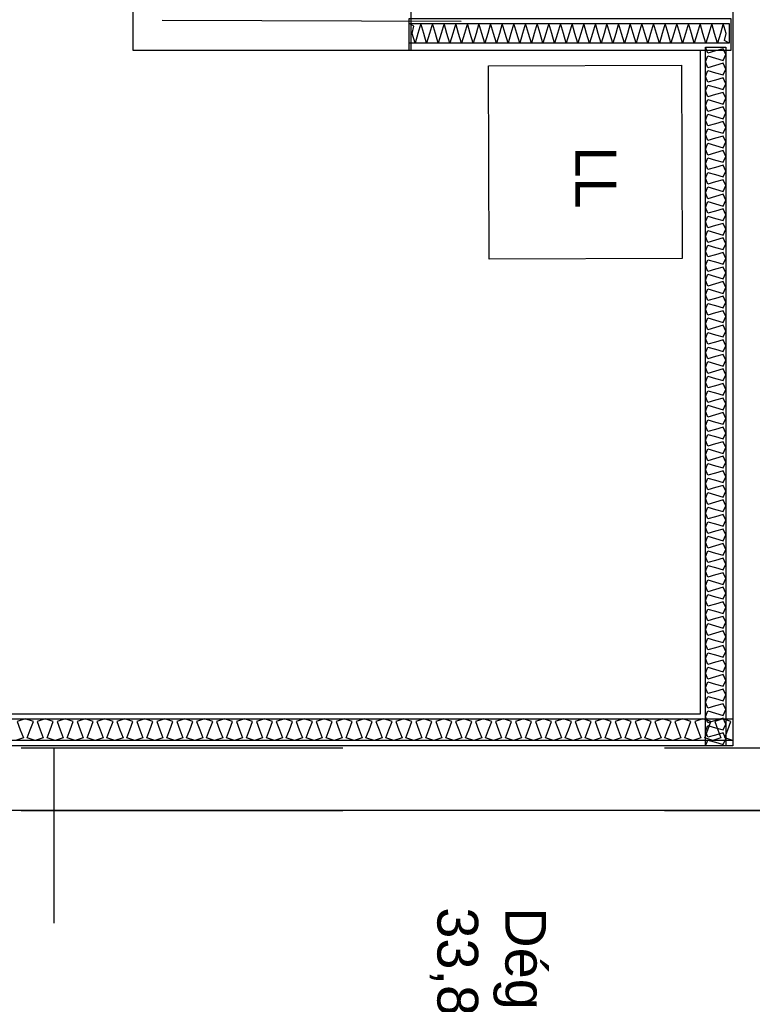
# Model space of a CAD drawing. Header units: millimetres. Extents: x -15 to 127, y -65 to 67.
# Tile 421 of 476: x 111.795 to 112.022, y 29.974 to 30.28. Entities that reach past the tile are written whole.
import ezdxf

# ---------------------------------------------------------------- set-up
doc = ezdxf.new("R2010")
doc.units = ezdxf.units.MM
doc.header["$MEASUREMENT"] = 0
doc.linetypes.add('PC_DASH_1', pattern=[0.638889, 0.277778, -0.083333, 0.055556, -0.083333, 0.055556, -0.083333])
doc.linetypes.add('PC_DASH_2', pattern=[0.125, 0.055556, -0.069444])
doc.layers.add('Calque 5', color=7, linetype='Continuous')
doc.styles.get("Standard").update_dxf_attribs({"font": 'BKANT.TTF'})

msp = doc.modelspace()

# ---------------------------------------------------------------- linework, layer by layer
at = {"layer": 'Calque 5', "color": 0}
for p, q in [((112.01638, 30.37379), (112.01638, 30.0546)), ((112.01638, 30.37379), (112.01638, 30.0546)), ((112.00638, 30.0646), (112.00638, 30.27064)), ((112.00638, 30.0646), (112.00638, 30.27064)), ((111.33444, 30.0646), (112.00638, 30.0646)), ((111.33444, 30.0646), (112.00638, 30.0646)), ((112.01638, 30.0546), (111.33444, 30.0546)), ((112.01638, 30.0546), (111.33444, 30.0546))]:
    msp.add_line(p, q, dxfattribs=at)
at = {"layer": 'Calque 5', "color": 0, "linetype": 'PC_DASH_1'}
msp.add_line((111.83906, 30.28007), (111.93201, 30.27973), dxfattribs=at)
msp.add_line((111.83906, 30.28007), (111.93201, 30.27973), dxfattribs=at)
at = {"layer": 'Calque 5', "color": 0, "linetype": 'PC_DASH_2'}
for p, q in [((111.79516, 30.05399), (114.55187, 30.05399)), ((111.79516, 30.05399), (114.55187, 30.05399)), ((111.80548, 27.39953), (111.80548, 30.05399)), ((111.80548, 27.39953), (111.80548, 30.05399)), ((111.79516, 30.03452), (114.55187, 30.03452)), ((111.79516, 30.03452), (114.55187, 30.03452))]:
    msp.add_line(p, q, dxfattribs=at)
at = {"layer": 'Calque 5', "color": 0}
for points in [[(111.9931, 30.99991), (111.9931, 30.99172), (111.99557, 30.9777), (112.01638, 30.97755), (112.01638, 30.39586), (112.01638, 30.39586), (112.01638, 30.37386), (112.01638, 30.37386), (112.01638, 30.0546), (111.33444, 30.0546), (111.33444, 30.08953), (111.32015, 30.09206), (111.31444, 30.09206), (111.31444, 30.0546), (111.22393, 30.0546), (111.22321, 29.84742)], [(111.9931, 30.99991), (111.9931, 30.99172), (111.99557, 30.9777), (112.01638, 30.97755), (112.01638, 30.39586), (112.01638, 30.39586), (112.01638, 30.37386), (112.01638, 30.37386), (112.01638, 30.0546), (111.33444, 30.0546), (111.33444, 30.08953), (111.32015, 30.09206), (111.31444, 30.09206), (111.31444, 30.0546), (111.22393, 30.0546), (111.22321, 29.84742)], [(111.24321, 29.84979), (111.24393, 30.0346), (112.15924, 30.0346), (112.15924, 30.0546), (112.03738, 30.0546), (112.03684, 30.6806), (112.05177, 30.6806), (112.05388, 30.69251), (112.05394, 30.70132), (112.03745, 30.70132), (112.03738, 30.99991), (111.9931, 30.99991)], [(111.24321, 29.84979), (111.24393, 30.0346), (112.15924, 30.0346), (112.15924, 30.0546), (112.03738, 30.0546), (112.03684, 30.6806), (112.05177, 30.6806), (112.05388, 30.69251), (112.05394, 30.70132), (112.03745, 30.70132), (112.03738, 30.99991), (111.9931, 30.99991)], [(112.0158, 30.28064), (112.0158, 30.27064), (111.9158, 30.27064), (111.9158, 30.28064), (112.0158, 30.28064)], [(112.0158, 30.28064), (112.0158, 30.27064), (111.9158, 30.27064), (111.9158, 30.28064), (112.0158, 30.28064)], [(112.01527, 30.27296), (111.9158, 30.27296), (111.9158, 30.279), (112.01527, 30.279), (112.01527, 30.27296)], [(112.01527, 30.27296), (112.01382, 30.27372), (112.01437, 30.27598), (112.01346, 30.279), (112.01256, 30.27598), (112.01166, 30.27296), (112.01075, 30.27598), (112.00985, 30.279), (112.00894, 30.27598), (112.00804, 30.27296), (112.00713, 30.27598), (112.00623, 30.279), (112.00533, 30.27598), (112.00442, 30.27296), (112.00352, 30.27598), (112.00261, 30.279), (112.00171, 30.27598), (112.0008, 30.27296), (111.9999, 30.27598), (111.99899, 30.279), (111.99809, 30.27598), (111.99719, 30.27296), (111.99628, 30.27598), (111.99538, 30.279), (111.99447, 30.27598), (111.99357, 30.27296), (111.99266, 30.27598), (111.99176, 30.279), (111.99086, 30.27598), (111.98995, 30.27296), (111.98905, 30.27598), (111.98814, 30.279), (111.98724, 30.27598), (111.98633, 30.27296), (111.98543, 30.27598), (111.98453, 30.279), (111.98362, 30.27598), (111.98272, 30.27296), (111.98181, 30.27598), (111.98091, 30.279), (111.98, 30.27598), (111.9791, 30.27296), (111.9782, 30.27598), (111.97729, 30.279), (111.97639, 30.27598), (111.97548, 30.27296), (111.97458, 30.27598), (111.97367, 30.279), (111.97277, 30.27598), (111.97187, 30.27296), (111.97096, 30.27598), (111.97006, 30.279), (111.96915, 30.27598), (111.96825, 30.27296), (111.96734, 30.27598), (111.96644, 30.279), (111.96553, 30.27598), (111.96463, 30.27296), (111.96373, 30.27598), (111.96282, 30.279), (111.96192, 30.27598), (111.96101, 30.27296), (111.96011, 30.27598), (111.9592, 30.279), (111.9583, 30.27598), (111.9574, 30.27296), (111.95649, 30.27598), (111.95559, 30.279), (111.95468, 30.27598), (111.95378, 30.27296), (111.95287, 30.27598), (111.95197, 30.279), (111.95107, 30.27598), (111.95016, 30.27296), (111.94926, 30.27598), (111.94835, 30.279), (111.94745, 30.27598), (111.94654, 30.27296), (111.94564, 30.27598), (111.94474, 30.279), (111.94383, 30.27598), (111.94293, 30.27296), (111.94202, 30.27598), (111.94112, 30.279), (111.94021, 30.27598), (111.93931, 30.27296), (111.93841, 30.27598), (111.9375, 30.279), (111.9366, 30.27598), (111.93569, 30.27296), (111.93479, 30.27598), (111.93388, 30.279), (111.93298, 30.27598), (111.93208, 30.27296), (111.93117, 30.27598), (111.93027, 30.279), (111.92936, 30.27598), (111.92846, 30.27296), (111.92755, 30.27598), (111.92665, 30.279), (111.92574, 30.27598), (111.92484, 30.27296), (111.92394, 30.27598), (111.92303, 30.279), (111.92213, 30.27598), (111.92122, 30.27296), (111.92032, 30.27598), (111.91941, 30.279), (111.91851, 30.27598), (111.91761, 30.27296), (111.9167, 30.27598), (111.91725, 30.27825), (111.9158, 30.279)], [(112.01527, 30.27296), (111.9158, 30.27296), (111.9158, 30.279), (112.01527, 30.279), (112.01527, 30.27296)], [(112.01527, 30.27296), (112.01382, 30.27372), (112.01437, 30.27598), (112.01346, 30.279), (112.01256, 30.27598), (112.01166, 30.27296), (112.01075, 30.27598), (112.00985, 30.279), (112.00894, 30.27598), (112.00804, 30.27296), (112.00713, 30.27598), (112.00623, 30.279), (112.00533, 30.27598), (112.00442, 30.27296), (112.00352, 30.27598), (112.00261, 30.279), (112.00171, 30.27598), (112.0008, 30.27296), (111.9999, 30.27598), (111.99899, 30.279), (111.99809, 30.27598), (111.99719, 30.27296), (111.99628, 30.27598), (111.99538, 30.279), (111.99447, 30.27598), (111.99357, 30.27296), (111.99266, 30.27598), (111.99176, 30.279), (111.99086, 30.27598), (111.98995, 30.27296), (111.98905, 30.27598), (111.98814, 30.279), (111.98724, 30.27598), (111.98633, 30.27296), (111.98543, 30.27598), (111.98453, 30.279), (111.98362, 30.27598), (111.98272, 30.27296), (111.98181, 30.27598), (111.98091, 30.279), (111.98, 30.27598), (111.9791, 30.27296), (111.9782, 30.27598), (111.97729, 30.279), (111.97639, 30.27598), (111.97548, 30.27296), (111.97458, 30.27598), (111.97367, 30.279), (111.97277, 30.27598), (111.97187, 30.27296), (111.97096, 30.27598), (111.97006, 30.279), (111.96915, 30.27598), (111.96825, 30.27296), (111.96734, 30.27598), (111.96644, 30.279), (111.96553, 30.27598), (111.96463, 30.27296), (111.96373, 30.27598), (111.96282, 30.279), (111.96192, 30.27598), (111.96101, 30.27296), (111.96011, 30.27598), (111.9592, 30.279), (111.9583, 30.27598), (111.9574, 30.27296), (111.95649, 30.27598), (111.95559, 30.279), (111.95468, 30.27598), (111.95378, 30.27296), (111.95287, 30.27598), (111.95197, 30.279), (111.95107, 30.27598), (111.95016, 30.27296), (111.94926, 30.27598), (111.94835, 30.279), (111.94745, 30.27598), (111.94654, 30.27296), (111.94564, 30.27598), (111.94474, 30.279), (111.94383, 30.27598), (111.94293, 30.27296), (111.94202, 30.27598), (111.94112, 30.279), (111.94021, 30.27598), (111.93931, 30.27296), (111.93841, 30.27598), (111.9375, 30.279), (111.9366, 30.27598), (111.93569, 30.27296), (111.93479, 30.27598), (111.93388, 30.279), (111.93298, 30.27598), (111.93208, 30.27296), (111.93117, 30.27598), (111.93027, 30.279), (111.92936, 30.27598), (111.92846, 30.27296), (111.92755, 30.27598), (111.92665, 30.279), (111.92574, 30.27598), (111.92484, 30.27296), (111.92394, 30.27598), (111.92303, 30.279), (111.92213, 30.27598), (111.92122, 30.27296), (111.92032, 30.27598), (111.91941, 30.279), (111.91851, 30.27598), (111.91761, 30.27296), (111.9167, 30.27598), (111.91725, 30.27825), (111.9158, 30.279)], [(112.00787, 30.0546), (112.00787, 30.27164), (112.01424, 30.27164), (112.01424, 30.0546), (112.00787, 30.0546)], [(112.00787, 30.0546), (112.00866, 30.05643), (112.01105, 30.05573), (112.01345, 30.05504), (112.01424, 30.05686), (112.01345, 30.05869), (112.01105, 30.05799), (112.00866, 30.0573), (112.00787, 30.05912), (112.00866, 30.06095), (112.01105, 30.06025), (112.01345, 30.05956), (112.01424, 30.06138), (112.01345, 30.06321), (112.01105, 30.06251), (112.00866, 30.06182), (112.00787, 30.06365), (112.00866, 30.06547), (112.01105, 30.06478), (112.01345, 30.06408), (112.01424, 30.06591), (112.01345, 30.06773), (112.01105, 30.06704), (112.00866, 30.06634), (112.00787, 30.06817), (112.00866, 30.06999), (112.01105, 30.0693), (112.01345, 30.0686), (112.01424, 30.07043), (112.01345, 30.07225), (112.01105, 30.07156), (112.00866, 30.07086), (112.00787, 30.07269), (112.00866, 30.07451), (112.01105, 30.07382), (112.01345, 30.07313), (112.01424, 30.07495), (112.01345, 30.07677), (112.01105, 30.07608), (112.00866, 30.07539), (112.00787, 30.07721), (112.00866, 30.07903), (112.01105, 30.07834), (112.01345, 30.07765), (112.01424, 30.07947), (112.01345, 30.0813), (112.01105, 30.0806), (112.00866, 30.07991), (112.00787, 30.08173), (112.00866, 30.08356), (112.01105, 30.08286), (112.01345, 30.08217), (112.01424, 30.08399), (112.01345, 30.08582), (112.01105, 30.08512), (112.00866, 30.08443), (112.00787, 30.08625), (112.00866, 30.08808), (112.01105, 30.08738), (112.01345, 30.08669), (112.01424, 30.08851), (112.01345, 30.09034), (112.01105, 30.08964), (112.00866, 30.08895), (112.00787, 30.09078), (112.00866, 30.0926), (112.01105, 30.09191), (112.01345, 30.09121), (112.01424, 30.09304), (112.01345, 30.09486), (112.01105, 30.09417), (112.00866, 30.09347), (112.00787, 30.0953), (112.00866, 30.09712), (112.01105, 30.09643), (112.01345, 30.09573), (112.01424, 30.09756), (112.01345, 30.09938), (112.01105, 30.09869), (112.00866, 30.09799), (112.00787, 30.09982), (112.00866, 30.10164), (112.01105, 30.10095), (112.01345, 30.10026), (112.01424, 30.10208), (112.01345, 30.1039), (112.01105, 30.10321), (112.00866, 30.10252), (112.00787, 30.10434), (112.00866, 30.10616), (112.01105, 30.10547), (112.01345, 30.10478), (112.01424, 30.1066), (112.01345, 30.10843), (112.01105, 30.10773), (112.00866, 30.10704), (112.00787, 30.10886), (112.00866, 30.11069), (112.01105, 30.10999), (112.01345, 30.1093), (112.01424, 30.11112), (112.01345, 30.11295), (112.01105, 30.11225), (112.00866, 30.11156), (112.00787, 30.11338), (112.00866, 30.11521), (112.01105, 30.11451), (112.01345, 30.11382), (112.01424, 30.11564), (112.01345, 30.11747), (112.01105, 30.11678), (112.00866, 30.11608), (112.00787, 30.11791), (112.00866, 30.11973), (112.01105, 30.11904), (112.01345, 30.11834), (112.01424, 30.12017), (112.01345, 30.12199), (112.01105, 30.1213), (112.00866, 30.1206), (112.00787, 30.12243), (112.00866, 30.12425), (112.01105, 30.12356), (112.01345, 30.12286), (112.01424, 30.12469), (112.01345, 30.12651), (112.01105, 30.12582), (112.00866, 30.12512), (112.00787, 30.12695), (112.00866, 30.12877), (112.01105, 30.12808), (112.01345, 30.12739), (112.01424, 30.12921), (112.01345, 30.13103), (112.01105, 30.13034), (112.00866, 30.12965), (112.00787, 30.13147), (112.00866, 30.1333), (112.01105, 30.1326), (112.01345, 30.13191), (112.01424, 30.13373), (112.01345, 30.13556), (112.01105, 30.13486), (112.00866, 30.13417), (112.00787, 30.13599), (112.00866, 30.13782), (112.01105, 30.13712), (112.01345, 30.13643), (112.01424, 30.13825), (112.01345, 30.14008), (112.01105, 30.13938), (112.00866, 30.13869), (112.00787, 30.14051), (112.00866, 30.14234), (112.01105, 30.14164), (112.01345, 30.14095), (112.01424, 30.14277), (112.01345, 30.1446), (112.01105, 30.14391), (112.00866, 30.14321), (112.00787, 30.14504), (112.00866, 30.14686), (112.01105, 30.14617), (112.01345, 30.14547), (112.01424, 30.1473), (112.01345, 30.14912), (112.01105, 30.14843), (112.00866, 30.14773), (112.00787, 30.14956), (112.00866, 30.15138), (112.01105, 30.15069), (112.01345, 30.14999), (112.01424, 30.15182), (112.01345, 30.15364), (112.01105, 30.15295), (112.00866, 30.15225), (112.00787, 30.15408), (112.00866, 30.1559), (112.01105, 30.15521), (112.01345, 30.15452), (112.01424, 30.15634), (112.01345, 30.15816), (112.01105, 30.15747), (112.00866, 30.15678), (112.00787, 30.1586), (112.00866, 30.16043), (112.01105, 30.15973), (112.01345, 30.15904), (112.01424, 30.16086), (112.01345, 30.16269), (112.01105, 30.16199), (112.00866, 30.1613), (112.00787, 30.16312), (112.00866, 30.16495), (112.01105, 30.16425), (112.01345, 30.16356), (112.01424, 30.16538), (112.01345, 30.16721), (112.01105, 30.16651), (112.00866, 30.16582), (112.00787, 30.16764), (112.00866, 30.16947), (112.01105, 30.16877), (112.01345, 30.16808), (112.01424, 30.1699), (112.01345, 30.17173), (112.01105, 30.17104), (112.00866, 30.17034), (112.00787, 30.17217), (112.00866, 30.17399), (112.01105, 30.1733), (112.01345, 30.1726), (112.01424, 30.17443), (112.01345, 30.17625), (112.01105, 30.17556), (112.00866, 30.17486), (112.00787, 30.17669), (112.00866, 30.17851), (112.01105, 30.17782), (112.01345, 30.17712), (112.01424, 30.17895), (112.01345, 30.18077), (112.01105, 30.18008), (112.00866, 30.17938), (112.00787, 30.18121), (112.00866, 30.18303), (112.01105, 30.18234), (112.01345, 30.18165), (112.01424, 30.18347), (112.01345, 30.18529), (112.01105, 30.1846), (112.00866, 30.18391), (112.00787, 30.18573), (112.00866, 30.18756), (112.01105, 30.18686), (112.01345, 30.18617), (112.01424, 30.18799), (112.01345, 30.18982), (112.01105, 30.18912), (112.00866, 30.18843), (112.00787, 30.19025), (112.00866, 30.19208), (112.01105, 30.19138), (112.01345, 30.19069), (112.01424, 30.19251), (112.01345, 30.19434), (112.01105, 30.19364), (112.00866, 30.19295), (112.00787, 30.19477), (112.00866, 30.1966), (112.01105, 30.1959), (112.01345, 30.19521), (112.01424, 30.19704), (112.01345, 30.19886), (112.01105, 30.19817), (112.00866, 30.19747), (112.00787, 30.1993), (112.00866, 30.20112), (112.01105, 30.20043), (112.01345, 30.19973), (112.01424, 30.20156), (112.01345, 30.20338), (112.01105, 30.20269), (112.00866, 30.20199), (112.00787, 30.20382), (112.00866, 30.20564), (112.01105, 30.20495), (112.01345, 30.20425), (112.01424, 30.20608), (112.01345, 30.2079), (112.01105, 30.20721), (112.00866, 30.20651), (112.00787, 30.20834), (112.00866, 30.21016), (112.01105, 30.20947), (112.01345, 30.20878), (112.01424, 30.2106), (112.01345, 30.21242), (112.01105, 30.21173), (112.00866, 30.21104), (112.00787, 30.21286), (112.00866, 30.21469), (112.01105, 30.21399), (112.01345, 30.2133), (112.01424, 30.21512), (112.01345, 30.21695), (112.01105, 30.21625), (112.00866, 30.21556), (112.00787, 30.21738), (112.00866, 30.21921), (112.01105, 30.21851), (112.01345, 30.21782), (112.01424, 30.21964), (112.01345, 30.22147), (112.01105, 30.22077), (112.00866, 30.22008), (112.00787, 30.2219), (112.00866, 30.22373), (112.01105, 30.22303), (112.01345, 30.22234), (112.01424, 30.22417), (112.01345, 30.22599), (112.01105, 30.2253), (112.00866, 30.2246), (112.00787, 30.22643), (112.00866, 30.22825), (112.01105, 30.22756), (112.01345, 30.22686), (112.01424, 30.22869), (112.01345, 30.23051), (112.01105, 30.22982), (112.00866, 30.22912), (112.00787, 30.23095), (112.00866, 30.23277), (112.01105, 30.23208), (112.01345, 30.23138), (112.01424, 30.23321), (112.01345, 30.23503), (112.01105, 30.23434), (112.00866, 30.23365), (112.00787, 30.23547), (112.00866, 30.23729), (112.01105, 30.2366), (112.01345, 30.23591), (112.01424, 30.23773), (112.01345, 30.23955), (112.01105, 30.23886), (112.00866, 30.23817), (112.00787, 30.23999), (112.00866, 30.24182), (112.01105, 30.24112), (112.01345, 30.24043), (112.01424, 30.24225), (112.01345, 30.24408), (112.01105, 30.24338), (112.00866, 30.24269), (112.00787, 30.24451), (112.00866, 30.24634), (112.01105, 30.24564), (112.01345, 30.24495), (112.01424, 30.24677), (112.01345, 30.2486), (112.01105, 30.2479), (112.00866, 30.24721), (112.00787, 30.24903), (112.00866, 30.25086), (112.01105, 30.25017), (112.01345, 30.24947), (112.01424, 30.2513), (112.01345, 30.25312), (112.01105, 30.25243), (112.00866, 30.25173), (112.00787, 30.25356), (112.00866, 30.25538), (112.01105, 30.25469), (112.01345, 30.25399), (112.01424, 30.25582), (112.01345, 30.25764), (112.01105, 30.25695), (112.00866, 30.25625), (112.00787, 30.25808), (112.00866, 30.2599), (112.01105, 30.25921), (112.01345, 30.25851), (112.01424, 30.26034), (112.01345, 30.26216), (112.01105, 30.26147), (112.00866, 30.26078), (112.00787, 30.2626), (112.00866, 30.26442), (112.01105, 30.26373), (112.01345, 30.26304), (112.01424, 30.26486), (112.01345, 30.26668), (112.01105, 30.26599), (112.00866, 30.2653), (112.00787, 30.26712), (112.00866, 30.26895), (112.01105, 30.26825), (112.01345, 30.26756), (112.01424, 30.26938), (112.01345, 30.27121), (112.01105, 30.27051), (112.00866, 30.26982), (112.00787, 30.27164)], [(112.00787, 30.0546), (112.00787, 30.27164), (112.01424, 30.27164), (112.01424, 30.0546), (112.00787, 30.0546)], [(112.00787, 30.0546), (112.00866, 30.05643), (112.01105, 30.05573), (112.01345, 30.05504), (112.01424, 30.05686), (112.01345, 30.05869), (112.01105, 30.05799), (112.00866, 30.0573), (112.00787, 30.05912), (112.00866, 30.06095), (112.01105, 30.06025), (112.01345, 30.05956), (112.01424, 30.06138), (112.01345, 30.06321), (112.01105, 30.06251), (112.00866, 30.06182), (112.00787, 30.06365), (112.00866, 30.06547), (112.01105, 30.06478), (112.01345, 30.06408), (112.01424, 30.06591), (112.01345, 30.06773), (112.01105, 30.06704), (112.00866, 30.06634), (112.00787, 30.06817), (112.00866, 30.06999), (112.01105, 30.0693), (112.01345, 30.0686), (112.01424, 30.07043), (112.01345, 30.07225), (112.01105, 30.07156), (112.00866, 30.07086), (112.00787, 30.07269), (112.00866, 30.07451), (112.01105, 30.07382), (112.01345, 30.07313), (112.01424, 30.07495), (112.01345, 30.07677), (112.01105, 30.07608), (112.00866, 30.07539), (112.00787, 30.07721), (112.00866, 30.07903), (112.01105, 30.07834), (112.01345, 30.07765), (112.01424, 30.07947), (112.01345, 30.0813), (112.01105, 30.0806), (112.00866, 30.07991), (112.00787, 30.08173), (112.00866, 30.08356), (112.01105, 30.08286), (112.01345, 30.08217), (112.01424, 30.08399), (112.01345, 30.08582), (112.01105, 30.08512), (112.00866, 30.08443), (112.00787, 30.08625), (112.00866, 30.08808), (112.01105, 30.08738), (112.01345, 30.08669), (112.01424, 30.08851), (112.01345, 30.09034), (112.01105, 30.08964), (112.00866, 30.08895), (112.00787, 30.09078), (112.00866, 30.0926), (112.01105, 30.09191), (112.01345, 30.09121), (112.01424, 30.09304), (112.01345, 30.09486), (112.01105, 30.09417), (112.00866, 30.09347), (112.00787, 30.0953), (112.00866, 30.09712), (112.01105, 30.09643), (112.01345, 30.09573), (112.01424, 30.09756), (112.01345, 30.09938), (112.01105, 30.09869), (112.00866, 30.09799), (112.00787, 30.09982), (112.00866, 30.10164), (112.01105, 30.10095), (112.01345, 30.10026), (112.01424, 30.10208), (112.01345, 30.1039), (112.01105, 30.10321), (112.00866, 30.10252), (112.00787, 30.10434), (112.00866, 30.10616), (112.01105, 30.10547), (112.01345, 30.10478), (112.01424, 30.1066), (112.01345, 30.10843), (112.01105, 30.10773), (112.00866, 30.10704), (112.00787, 30.10886), (112.00866, 30.11069), (112.01105, 30.10999), (112.01345, 30.1093), (112.01424, 30.11112), (112.01345, 30.11295), (112.01105, 30.11225), (112.00866, 30.11156), (112.00787, 30.11338), (112.00866, 30.11521), (112.01105, 30.11451), (112.01345, 30.11382), (112.01424, 30.11564), (112.01345, 30.11747), (112.01105, 30.11678), (112.00866, 30.11608), (112.00787, 30.11791), (112.00866, 30.11973), (112.01105, 30.11904), (112.01345, 30.11834), (112.01424, 30.12017), (112.01345, 30.12199), (112.01105, 30.1213), (112.00866, 30.1206), (112.00787, 30.12243), (112.00866, 30.12425), (112.01105, 30.12356), (112.01345, 30.12286), (112.01424, 30.12469), (112.01345, 30.12651), (112.01105, 30.12582), (112.00866, 30.12512), (112.00787, 30.12695), (112.00866, 30.12877), (112.01105, 30.12808), (112.01345, 30.12739), (112.01424, 30.12921), (112.01345, 30.13103), (112.01105, 30.13034), (112.00866, 30.12965), (112.00787, 30.13147), (112.00866, 30.1333), (112.01105, 30.1326), (112.01345, 30.13191), (112.01424, 30.13373), (112.01345, 30.13556), (112.01105, 30.13486), (112.00866, 30.13417), (112.00787, 30.13599), (112.00866, 30.13782), (112.01105, 30.13712), (112.01345, 30.13643), (112.01424, 30.13825), (112.01345, 30.14008), (112.01105, 30.13938), (112.00866, 30.13869), (112.00787, 30.14051), (112.00866, 30.14234), (112.01105, 30.14164), (112.01345, 30.14095), (112.01424, 30.14277), (112.01345, 30.1446), (112.01105, 30.14391), (112.00866, 30.14321), (112.00787, 30.14504), (112.00866, 30.14686), (112.01105, 30.14617), (112.01345, 30.14547), (112.01424, 30.1473), (112.01345, 30.14912), (112.01105, 30.14843), (112.00866, 30.14773), (112.00787, 30.14956), (112.00866, 30.15138), (112.01105, 30.15069), (112.01345, 30.14999), (112.01424, 30.15182), (112.01345, 30.15364), (112.01105, 30.15295), (112.00866, 30.15225), (112.00787, 30.15408), (112.00866, 30.1559), (112.01105, 30.15521), (112.01345, 30.15452), (112.01424, 30.15634), (112.01345, 30.15816), (112.01105, 30.15747), (112.00866, 30.15678), (112.00787, 30.1586), (112.00866, 30.16043), (112.01105, 30.15973), (112.01345, 30.15904), (112.01424, 30.16086), (112.01345, 30.16269), (112.01105, 30.16199), (112.00866, 30.1613), (112.00787, 30.16312), (112.00866, 30.16495), (112.01105, 30.16425), (112.01345, 30.16356), (112.01424, 30.16538), (112.01345, 30.16721), (112.01105, 30.16651), (112.00866, 30.16582), (112.00787, 30.16764), (112.00866, 30.16947), (112.01105, 30.16877), (112.01345, 30.16808), (112.01424, 30.1699), (112.01345, 30.17173), (112.01105, 30.17104), (112.00866, 30.17034), (112.00787, 30.17217), (112.00866, 30.17399), (112.01105, 30.1733), (112.01345, 30.1726), (112.01424, 30.17443), (112.01345, 30.17625), (112.01105, 30.17556), (112.00866, 30.17486), (112.00787, 30.17669), (112.00866, 30.17851), (112.01105, 30.17782), (112.01345, 30.17712), (112.01424, 30.17895), (112.01345, 30.18077), (112.01105, 30.18008), (112.00866, 30.17938), (112.00787, 30.18121), (112.00866, 30.18303), (112.01105, 30.18234), (112.01345, 30.18165), (112.01424, 30.18347), (112.01345, 30.18529), (112.01105, 30.1846), (112.00866, 30.18391), (112.00787, 30.18573), (112.00866, 30.18756), (112.01105, 30.18686), (112.01345, 30.18617), (112.01424, 30.18799), (112.01345, 30.18982), (112.01105, 30.18912), (112.00866, 30.18843), (112.00787, 30.19025), (112.00866, 30.19208), (112.01105, 30.19138), (112.01345, 30.19069), (112.01424, 30.19251), (112.01345, 30.19434), (112.01105, 30.19364), (112.00866, 30.19295), (112.00787, 30.19477), (112.00866, 30.1966), (112.01105, 30.1959), (112.01345, 30.19521), (112.01424, 30.19704), (112.01345, 30.19886), (112.01105, 30.19817), (112.00866, 30.19747), (112.00787, 30.1993), (112.00866, 30.20112), (112.01105, 30.20043), (112.01345, 30.19973), (112.01424, 30.20156), (112.01345, 30.20338), (112.01105, 30.20269), (112.00866, 30.20199), (112.00787, 30.20382), (112.00866, 30.20564), (112.01105, 30.20495), (112.01345, 30.20425), (112.01424, 30.20608), (112.01345, 30.2079), (112.01105, 30.20721), (112.00866, 30.20651), (112.00787, 30.20834), (112.00866, 30.21016), (112.01105, 30.20947), (112.01345, 30.20878), (112.01424, 30.2106), (112.01345, 30.21242), (112.01105, 30.21173), (112.00866, 30.21104), (112.00787, 30.21286), (112.00866, 30.21469), (112.01105, 30.21399), (112.01345, 30.2133), (112.01424, 30.21512), (112.01345, 30.21695), (112.01105, 30.21625), (112.00866, 30.21556), (112.00787, 30.21738), (112.00866, 30.21921), (112.01105, 30.21851), (112.01345, 30.21782), (112.01424, 30.21964), (112.01345, 30.22147), (112.01105, 30.22077), (112.00866, 30.22008), (112.00787, 30.2219), (112.00866, 30.22373), (112.01105, 30.22303), (112.01345, 30.22234), (112.01424, 30.22417), (112.01345, 30.22599), (112.01105, 30.2253), (112.00866, 30.2246), (112.00787, 30.22643), (112.00866, 30.22825), (112.01105, 30.22756), (112.01345, 30.22686), (112.01424, 30.22869), (112.01345, 30.23051), (112.01105, 30.22982), (112.00866, 30.22912), (112.00787, 30.23095), (112.00866, 30.23277), (112.01105, 30.23208), (112.01345, 30.23138), (112.01424, 30.23321), (112.01345, 30.23503), (112.01105, 30.23434), (112.00866, 30.23365), (112.00787, 30.23547), (112.00866, 30.23729), (112.01105, 30.2366), (112.01345, 30.23591), (112.01424, 30.23773), (112.01345, 30.23955), (112.01105, 30.23886), (112.00866, 30.23817), (112.00787, 30.23999), (112.00866, 30.24182), (112.01105, 30.24112), (112.01345, 30.24043), (112.01424, 30.24225), (112.01345, 30.24408), (112.01105, 30.24338), (112.00866, 30.24269), (112.00787, 30.24451), (112.00866, 30.24634), (112.01105, 30.24564), (112.01345, 30.24495), (112.01424, 30.24677), (112.01345, 30.2486), (112.01105, 30.2479), (112.00866, 30.24721), (112.00787, 30.24903), (112.00866, 30.25086), (112.01105, 30.25017), (112.01345, 30.24947), (112.01424, 30.2513), (112.01345, 30.25312), (112.01105, 30.25243), (112.00866, 30.25173), (112.00787, 30.25356), (112.00866, 30.25538), (112.01105, 30.25469), (112.01345, 30.25399), (112.01424, 30.25582), (112.01345, 30.25764), (112.01105, 30.25695), (112.00866, 30.25625), (112.00787, 30.25808), (112.00866, 30.2599), (112.01105, 30.25921), (112.01345, 30.25851), (112.01424, 30.26034), (112.01345, 30.26216), (112.01105, 30.26147), (112.00866, 30.26078), (112.00787, 30.2626), (112.00866, 30.26442), (112.01105, 30.26373), (112.01345, 30.26304), (112.01424, 30.26486), (112.01345, 30.26668), (112.01105, 30.26599), (112.00866, 30.2653), (112.00787, 30.26712), (112.00866, 30.26895), (112.01105, 30.26825), (112.01345, 30.26756), (112.01424, 30.26938), (112.01345, 30.27121), (112.01105, 30.27051), (112.00866, 30.26982), (112.00787, 30.27164)], [(111.94068, 30.20584), (111.94046, 30.26584), (112.00046, 30.26606), (112.00068, 30.20606), (111.94068, 30.20584)], [(111.94068, 30.20584), (111.94046, 30.26584), (112.00046, 30.26606), (112.00068, 30.20606), (111.94068, 30.20584)], [(112.01638, 30.05625), (111.33494, 30.05625), (111.33494, 30.063), (112.01638, 30.063), (112.01638, 30.05625)], [(112.01638, 30.05625), (111.33494, 30.05625), (111.33494, 30.063), (112.01638, 30.063), (112.01638, 30.05625)], [(112.01638, 30.05625), (112.01388, 30.0571), (112.01484, 30.05963), (112.01579, 30.06216), (112.01329, 30.063), (112.01078, 30.06216), (112.01174, 30.05963), (112.01269, 30.0571), (112.01019, 30.05625), (112.00769, 30.0571), (112.00864, 30.05963), (112.00959, 30.06216), (112.00709, 30.063), (112.00459, 30.06216), (112.00554, 30.05963), (112.0065, 30.0571), (112.00399, 30.05625), (112.00149, 30.0571), (112.00245, 30.05963), (112.0034, 30.06216), (112.0009, 30.063), (111.9984, 30.06216), (111.99935, 30.05963), (112.0003, 30.0571), (111.9978, 30.05625), (111.9953, 30.0571), (111.99625, 30.05963), (111.9972, 30.06216), (111.9947, 30.063), (111.9922, 30.06216), (111.99315, 30.05963), (111.99411, 30.0571), (111.9916, 30.05625), (111.9891, 30.0571), (111.99006, 30.05963), (111.99101, 30.06216), (111.98851, 30.063), (111.98601, 30.06216), (111.98696, 30.05963), (111.98791, 30.0571), (111.98541, 30.05625), (111.98291, 30.0571), (111.98386, 30.05963), (111.98481, 30.06216), (111.98231, 30.063), (111.97981, 30.06216), (111.98076, 30.05963), (111.98172, 30.0571), (111.97922, 30.05625), (111.97671, 30.0571), (111.97767, 30.05963), (111.97862, 30.06216), (111.97612, 30.063), (111.97362, 30.06216), (111.97457, 30.05963), (111.97552, 30.0571), (111.97302, 30.05625), (111.97052, 30.0571), (111.97147, 30.05963), (111.97242, 30.06216), (111.96992, 30.063), (111.96742, 30.06216), (111.96837, 30.05963), (111.96933, 30.0571), (111.96683, 30.05625), (111.96432, 30.0571), (111.96528, 30.05963), (111.96623, 30.06216), (111.96373, 30.063), (111.96123, 30.06216), (111.96218, 30.05963), (111.96313, 30.0571), (111.96063, 30.05625), (111.95813, 30.0571), (111.95908, 30.05963), (111.96004, 30.06216), (111.95753, 30.063), (111.95503, 30.06216), (111.95598, 30.05963), (111.95694, 30.0571), (111.95444, 30.05625), (111.95193, 30.0571), (111.95289, 30.05963), (111.95384, 30.06216), (111.95134, 30.063), (111.94884, 30.06216), (111.94979, 30.05963), (111.95074, 30.0571), (111.94824, 30.05625), (111.94574, 30.0571), (111.94669, 30.05963), (111.94765, 30.06216), (111.94514, 30.063), (111.94264, 30.06216), (111.94359, 30.05963), (111.94455, 30.0571), (111.94205, 30.05625), (111.93954, 30.0571), (111.9405, 30.05963), (111.94145, 30.06216), (111.93895, 30.063), (111.93645, 30.06216), (111.9374, 30.05963), (111.93835, 30.0571), (111.93585, 30.05625), (111.93335, 30.0571), (111.9343, 30.05963), (111.93526, 30.06216), (111.93275, 30.063), (111.93025, 30.06216), (111.9312, 30.05963), (111.93216, 30.0571), (111.92966, 30.05625), (111.92715, 30.0571), (111.92811, 30.05963), (111.92906, 30.06216), (111.92656, 30.063), (111.92406, 30.06216), (111.92501, 30.05963), (111.92596, 30.0571), (111.92346, 30.05625), (111.92096, 30.0571), (111.92191, 30.05963), (111.92287, 30.06216), (111.92036, 30.063), (111.91786, 30.06216), (111.91881, 30.05963), (111.91977, 30.0571), (111.91727, 30.05625), (111.91476, 30.0571), (111.91572, 30.05963), (111.91667, 30.06216), (111.91417, 30.063), (111.91167, 30.06216), (111.91262, 30.05963), (111.91357, 30.0571), (111.91107, 30.05625), (111.90857, 30.0571), (111.90952, 30.05963), (111.91048, 30.06216), (111.90797, 30.063), (111.90547, 30.06216), (111.90642, 30.05963), (111.90738, 30.0571), (111.90488, 30.05625), (111.90237, 30.0571), (111.90333, 30.05963), (111.90428, 30.06216), (111.90178, 30.063), (111.89928, 30.06216), (111.90023, 30.05963), (111.90118, 30.0571), (111.89868, 30.05625), (111.89618, 30.0571), (111.89713, 30.05963), (111.89809, 30.06216), (111.89558, 30.063), (111.89308, 30.06216), (111.89404, 30.05963), (111.89499, 30.0571), (111.89249, 30.05625), (111.88998, 30.0571), (111.89094, 30.05963), (111.89189, 30.06216), (111.88939, 30.063), (111.88689, 30.06216), (111.88784, 30.05963), (111.88879, 30.0571), (111.88629, 30.05625), (111.88379, 30.0571), (111.88474, 30.05963), (111.8857, 30.06216), (111.88319, 30.063), (111.88069, 30.06216), (111.88165, 30.05963), (111.8826, 30.0571), (111.8801, 30.05625), (111.87759, 30.0571), (111.87855, 30.05963), (111.8795, 30.06216), (111.877, 30.063), (111.8745, 30.06216), (111.87545, 30.05963), (111.8764, 30.0571), (111.8739, 30.05625), (111.8714, 30.0571), (111.87235, 30.05963), (111.87331, 30.06216), (111.8708, 30.063), (111.8683, 30.06216), (111.86926, 30.05963), (111.87021, 30.0571), (111.86771, 30.05625), (111.8652, 30.0571), (111.86616, 30.05963), (111.86711, 30.06216), (111.86461, 30.063), (111.86211, 30.06216), (111.86306, 30.05963), (111.86401, 30.0571), (111.86151, 30.05625), (111.85901, 30.0571), (111.85996, 30.05963), (111.86092, 30.06216), (111.85841, 30.063), (111.85591, 30.06216), (111.85687, 30.05963), (111.85782, 30.0571), (111.85532, 30.05625), (111.85281, 30.0571), (111.85377, 30.05963), (111.85472, 30.06216), (111.85222, 30.063), (111.84972, 30.06216), (111.85067, 30.05963), (111.85162, 30.0571), (111.84912, 30.05625), (111.84662, 30.0571), (111.84757, 30.05963), (111.84853, 30.06216), (111.84602, 30.063), (111.84352, 30.06216), (111.84448, 30.05963), (111.84543, 30.0571), (111.84293, 30.05625), (111.84042, 30.0571), (111.84138, 30.05963), (111.84233, 30.06216), (111.83983, 30.063), (111.83733, 30.06216), (111.83828, 30.05963), (111.83923, 30.0571), (111.83673, 30.05625), (111.83423, 30.0571), (111.83518, 30.05963), (111.83614, 30.06216), (111.83363, 30.063), (111.83113, 30.06216), (111.83209, 30.05963), (111.83304, 30.0571), (111.83054, 30.05625), (111.82804, 30.0571), (111.82899, 30.05963), (111.82994, 30.06216), (111.82744, 30.063), (111.82494, 30.06216), (111.82589, 30.05963), (111.82684, 30.0571), (111.82434, 30.05625), (111.82184, 30.0571), (111.82279, 30.05963), (111.82375, 30.06216), (111.82124, 30.063), (111.81874, 30.06216), (111.8197, 30.05963), (111.82065, 30.0571), (111.81815, 30.05625), (111.81565, 30.0571), (111.8166, 30.05963), (111.81755, 30.06216), (111.81505, 30.063), (111.81255, 30.06216), (111.8135, 30.05963), (111.81445, 30.0571), (111.81195, 30.05625), (111.80945, 30.0571), (111.8104, 30.05963), (111.81136, 30.06216), (111.80886, 30.063), (111.80635, 30.06216), (111.80731, 30.05963), (111.80826, 30.0571), (111.80576, 30.05625), (111.80326, 30.0571), (111.80421, 30.05963), (111.80516, 30.06216), (111.80266, 30.063), (111.80016, 30.06216), (111.80111, 30.05963), (111.80206, 30.0571), (111.79956, 30.05625), (111.79706, 30.0571), (111.79801, 30.05963), (111.79897, 30.06216), (111.79647, 30.063), (111.79396, 30.06216), (111.79492, 30.05963), (111.79587, 30.0571), (111.79337, 30.05625)], [(112.01638, 30.05625), (112.01388, 30.0571), (112.01484, 30.05963), (112.01579, 30.06216), (112.01329, 30.063), (112.01078, 30.06216), (112.01174, 30.05963), (112.01269, 30.0571), (112.01019, 30.05625), (112.00769, 30.0571), (112.00864, 30.05963), (112.00959, 30.06216), (112.00709, 30.063), (112.00459, 30.06216), (112.00554, 30.05963), (112.0065, 30.0571), (112.00399, 30.05625), (112.00149, 30.0571), (112.00245, 30.05963), (112.0034, 30.06216), (112.0009, 30.063), (111.9984, 30.06216), (111.99935, 30.05963), (112.0003, 30.0571), (111.9978, 30.05625), (111.9953, 30.0571), (111.99625, 30.05963), (111.9972, 30.06216), (111.9947, 30.063), (111.9922, 30.06216), (111.99315, 30.05963), (111.99411, 30.0571), (111.9916, 30.05625), (111.9891, 30.0571), (111.99006, 30.05963), (111.99101, 30.06216), (111.98851, 30.063), (111.98601, 30.06216), (111.98696, 30.05963), (111.98791, 30.0571), (111.98541, 30.05625), (111.98291, 30.0571), (111.98386, 30.05963), (111.98481, 30.06216), (111.98231, 30.063), (111.97981, 30.06216), (111.98076, 30.05963), (111.98172, 30.0571), (111.97922, 30.05625), (111.97671, 30.0571), (111.97767, 30.05963), (111.97862, 30.06216), (111.97612, 30.063), (111.97362, 30.06216), (111.97457, 30.05963), (111.97552, 30.0571), (111.97302, 30.05625), (111.97052, 30.0571), (111.97147, 30.05963), (111.97242, 30.06216), (111.96992, 30.063), (111.96742, 30.06216), (111.96837, 30.05963), (111.96933, 30.0571), (111.96683, 30.05625), (111.96432, 30.0571), (111.96528, 30.05963), (111.96623, 30.06216), (111.96373, 30.063), (111.96123, 30.06216), (111.96218, 30.05963), (111.96313, 30.0571), (111.96063, 30.05625), (111.95813, 30.0571), (111.95908, 30.05963), (111.96004, 30.06216), (111.95753, 30.063), (111.95503, 30.06216), (111.95598, 30.05963), (111.95694, 30.0571), (111.95444, 30.05625), (111.95193, 30.0571), (111.95289, 30.05963), (111.95384, 30.06216), (111.95134, 30.063), (111.94884, 30.06216), (111.94979, 30.05963), (111.95074, 30.0571), (111.94824, 30.05625), (111.94574, 30.0571), (111.94669, 30.05963), (111.94765, 30.06216), (111.94514, 30.063), (111.94264, 30.06216), (111.94359, 30.05963), (111.94455, 30.0571), (111.94205, 30.05625), (111.93954, 30.0571), (111.9405, 30.05963), (111.94145, 30.06216), (111.93895, 30.063), (111.93645, 30.06216), (111.9374, 30.05963), (111.93835, 30.0571), (111.93585, 30.05625), (111.93335, 30.0571), (111.9343, 30.05963), (111.93526, 30.06216), (111.93275, 30.063), (111.93025, 30.06216), (111.9312, 30.05963), (111.93216, 30.0571), (111.92966, 30.05625), (111.92715, 30.0571), (111.92811, 30.05963), (111.92906, 30.06216), (111.92656, 30.063), (111.92406, 30.06216), (111.92501, 30.05963), (111.92596, 30.0571), (111.92346, 30.05625), (111.92096, 30.0571), (111.92191, 30.05963), (111.92287, 30.06216), (111.92036, 30.063), (111.91786, 30.06216), (111.91881, 30.05963), (111.91977, 30.0571), (111.91727, 30.05625), (111.91476, 30.0571), (111.91572, 30.05963), (111.91667, 30.06216), (111.91417, 30.063), (111.91167, 30.06216), (111.91262, 30.05963), (111.91357, 30.0571), (111.91107, 30.05625), (111.90857, 30.0571), (111.90952, 30.05963), (111.91048, 30.06216), (111.90797, 30.063), (111.90547, 30.06216), (111.90642, 30.05963), (111.90738, 30.0571), (111.90488, 30.05625), (111.90237, 30.0571), (111.90333, 30.05963), (111.90428, 30.06216), (111.90178, 30.063), (111.89928, 30.06216), (111.90023, 30.05963), (111.90118, 30.0571), (111.89868, 30.05625), (111.89618, 30.0571), (111.89713, 30.05963), (111.89809, 30.06216), (111.89558, 30.063), (111.89308, 30.06216), (111.89404, 30.05963), (111.89499, 30.0571), (111.89249, 30.05625), (111.88998, 30.0571), (111.89094, 30.05963), (111.89189, 30.06216), (111.88939, 30.063), (111.88689, 30.06216), (111.88784, 30.05963), (111.88879, 30.0571), (111.88629, 30.05625), (111.88379, 30.0571), (111.88474, 30.05963), (111.8857, 30.06216), (111.88319, 30.063), (111.88069, 30.06216), (111.88165, 30.05963), (111.8826, 30.0571), (111.8801, 30.05625), (111.87759, 30.0571), (111.87855, 30.05963), (111.8795, 30.06216), (111.877, 30.063), (111.8745, 30.06216), (111.87545, 30.05963), (111.8764, 30.0571), (111.8739, 30.05625), (111.8714, 30.0571), (111.87235, 30.05963), (111.87331, 30.06216), (111.8708, 30.063), (111.8683, 30.06216), (111.86926, 30.05963), (111.87021, 30.0571), (111.86771, 30.05625), (111.8652, 30.0571), (111.86616, 30.05963), (111.86711, 30.06216), (111.86461, 30.063), (111.86211, 30.06216), (111.86306, 30.05963), (111.86401, 30.0571), (111.86151, 30.05625), (111.85901, 30.0571), (111.85996, 30.05963), (111.86092, 30.06216), (111.85841, 30.063), (111.85591, 30.06216), (111.85687, 30.05963), (111.85782, 30.0571), (111.85532, 30.05625), (111.85281, 30.0571), (111.85377, 30.05963), (111.85472, 30.06216), (111.85222, 30.063), (111.84972, 30.06216), (111.85067, 30.05963), (111.85162, 30.0571), (111.84912, 30.05625), (111.84662, 30.0571), (111.84757, 30.05963), (111.84853, 30.06216), (111.84602, 30.063), (111.84352, 30.06216), (111.84448, 30.05963), (111.84543, 30.0571), (111.84293, 30.05625), (111.84042, 30.0571), (111.84138, 30.05963), (111.84233, 30.06216), (111.83983, 30.063), (111.83733, 30.06216), (111.83828, 30.05963), (111.83923, 30.0571), (111.83673, 30.05625), (111.83423, 30.0571), (111.83518, 30.05963), (111.83614, 30.06216), (111.83363, 30.063), (111.83113, 30.06216), (111.83209, 30.05963), (111.83304, 30.0571), (111.83054, 30.05625), (111.82804, 30.0571), (111.82899, 30.05963), (111.82994, 30.06216), (111.82744, 30.063), (111.82494, 30.06216), (111.82589, 30.05963), (111.82684, 30.0571), (111.82434, 30.05625), (111.82184, 30.0571), (111.82279, 30.05963), (111.82375, 30.06216), (111.82124, 30.063), (111.81874, 30.06216), (111.8197, 30.05963), (111.82065, 30.0571), (111.81815, 30.05625), (111.81565, 30.0571), (111.8166, 30.05963), (111.81755, 30.06216), (111.81505, 30.063), (111.81255, 30.06216), (111.8135, 30.05963), (111.81445, 30.0571), (111.81195, 30.05625), (111.80945, 30.0571), (111.8104, 30.05963), (111.81136, 30.06216), (111.80886, 30.063), (111.80635, 30.06216), (111.80731, 30.05963), (111.80826, 30.0571), (111.80576, 30.05625), (111.80326, 30.0571), (111.80421, 30.05963), (111.80516, 30.06216), (111.80266, 30.063), (111.80016, 30.06216), (111.80111, 30.05963), (111.80206, 30.0571), (111.79956, 30.05625), (111.79706, 30.0571), (111.79801, 30.05963), (111.79897, 30.06216), (111.79647, 30.063), (111.79396, 30.06216), (111.79492, 30.05963), (111.79587, 30.0571), (111.79337, 30.05625)]]:
    msp.add_lwpolyline(points, dxfattribs=at)
at = {"layer": 'Calque 5', "color": 0, "linetype": 'PC_DASH_1'}
msp.add_lwpolyline([(111.91633, 30.3741), (111.91633, 30.27064), (111.83002, 30.27064), (111.83002, 30.3741), (111.91633, 30.3741)], dxfattribs=at)
msp.add_lwpolyline([(111.91633, 30.3741), (111.91633, 30.27064), (111.83002, 30.27064), (111.83002, 30.3741), (111.91633, 30.3741)], dxfattribs=at)

# ---------------------------------------------------------------- texts
at = {"layer": 'Calque 5', "color": 0, "char_height": 0.012678, "attachment_point": 1, "rotation": 270}
for s, insert, width in [('{\\fArial|b0|i0|c0|p34;\\W0.98;LL}', (111.98016, 30.24085), 0.0176389), ('{\\fArial|b0|i0|c0|p34;\\W0.98;LL}', (111.98016, 30.24085), 0.0176389), ('{\\fArial|b0|i0|c0|p34;\\W0.98;Dégagement\\P33,80m2}', (111.95838, 30.00446), 0.1058333), ('{\\fArial|b0|i0|c0|p34;\\W0.98;Dégagement\\P33,80m2}', (111.95838, 30.00446), 0.1058333)]:
    msp.add_mtext(s, dxfattribs=dict(at, insert=insert, width=width))

doc.saveas('drawing.dxf')
